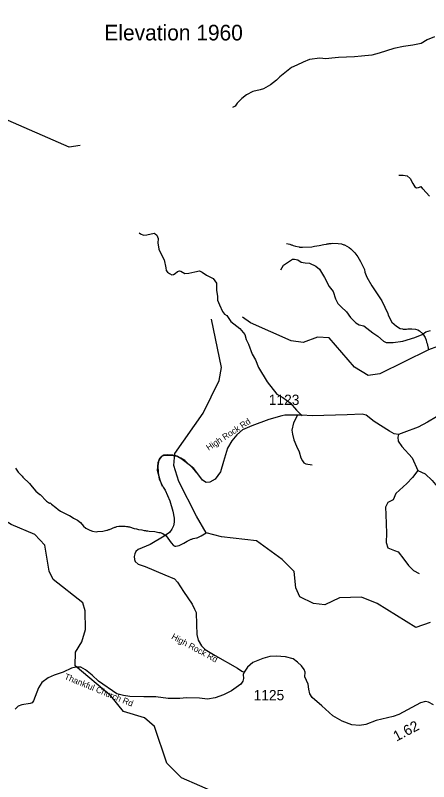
# Model space of a CAD drawing. Extents: x 1248224 to 1454986, y 825081 to 985870.
# Drawn here: x 1313854 to 1318874, y 844031 to 853349 of the extents above; entities that cross this region are included whole.
import ezdxf

# ---------------------------------------------------------------- set-up
doc = ezdxf.new("R2010")
doc.units = 0
for name, color, linetype in [('Exist Geographical Mountain Summit Elevation Number Label', 7, 'Continuous'), ('Exist Hydrographic Creek Single Shore', 7, 'Continuous'), ('Exist Hydrographic Misc Water Feature', 7, 'Continuous'), ('Exist Road Non-System Type 51', 7, 'Continuous'), ('Exist Road Secondary Mileage Hundredths English Label', 7, 'Continuous'), ('Exist Road Secondary Type 41 Attributed', 7, 'Continuous'), ('Exist Road Secondary Type 51 Attributed', 7, 'Continuous'), ('Exist Road Secondary Type 51 Label', 7, 'Continuous'), ('Exist Road Secondary Type 51 Number Label', 7, 'Continuous')]:
    doc.layers.add(name, color=color, linetype=linetype)

msp = doc.modelspace()

# ---------------------------------------------------------------- linework, layer by layer
at = {"layer": 'Exist Hydrographic Creek Single Shore'}
for points in [[(1315778.2, 847877.4), (1315789.9, 848021.8), (1316134.9, 848513.9), (1316327.9, 848910.4), (1316356.9, 849067.5), (1316236.9, 849654.2)], [(1318894, 845966.9), (1318717.9, 845904.7), (1318249, 846196.5), (1318058.9, 846275.8), (1317791.9, 846268), (1317615, 846179.7), (1317474, 846198.9), (1317308.9, 846277.7), (1317260.9, 846387), (1317240.9, 846587.7), (1317093.9, 846731.7), (1316783, 846958), (1316358.9, 847009.2), (1316173.4, 847057.2), (1316055.8, 847258.2), (1315840.9, 847679.4), (1315777.9, 847874.3), (1315778.2, 847877.4)]]:
    msp.add_lwpolyline(points, dxfattribs=at)
at = {"layer": 'Exist Hydrographic Misc Water Feature'}
for points in [[(1314642.8, 851767.5), (1314508.8, 851747.2), (1313700.7, 852098.3), (1313521.8, 852295.6), (1313311.7, 852624.8), (1313193.7, 852886.5), (1313162.8, 853011.8), (1313057.8, 853138.7), (1312917.7, 853210.5), (1312750.7, 853213.8), (1312574.8, 853158.2), (1312391.8, 853188.1), (1312265.8, 853174.3), (1312072.7, 853106), (1311491.7, 853226), (1311190.7, 853199.2), (1310777.7, 853351.9)], [(1317148.3, 850573.2), (1317188.1, 850566.3), (1317203.9, 850557.9), (1317211.9, 850557.7), (1317227.8, 850549.4), (1317255.6, 850540.7), (1317299.4, 850535.7), (1317307.3, 850531.5), (1317343.3, 850528.7), (1317455.5, 850536), (1317487.6, 850543.3), (1317543.8, 850549.9), (1317600.1, 850564.7), (1317632.2, 850567.9), (1317640.2, 850571.7), (1317656.2, 850571.3), (1317664.3, 850575.1), (1317688.3, 850574.5), (1317704.4, 850578.2), (1317774.4, 850576.5), (1317816.3, 850569.6), (1317844, 850558.9), (1317851.9, 850558.8), (1317907.2, 850525.4), (1317928.8, 850508.9), (1317975.8, 850459.9), (1318012.7, 850411), (1318047.4, 850354.2), (1318093.2, 850257.1), (1318100.5, 850225), (1318123.1, 850164.4), (1318184.7, 850059), (1318304.6, 849876.2), (1318377.1, 849722.6), (1318382.7, 849704.5), (1318428.8, 849617.4), (1318481.7, 849568.2), (1318529, 849543), (1318557, 849538.4), (1318564.9, 849534.2), (1318604.9, 849533.2), (1318621, 849536.9), (1318669, 849537.8), (1318714.9, 849534.7), (1318740.7, 849526.1), (1318762.5, 849513.6), (1318801.6, 849476.6), (1318830.6, 849432), (1318845.8, 849399.7), (1318849.3, 849375.6), (1318856.9, 849359.4), (1318872.8, 849282.2)], [(1319089.9, 849363.9), (1318872.8, 849282.2), (1318280.9, 848989.5), (1318138.9, 848969.3), (1317973.9, 849071.1), (1317665.9, 849428.6), (1317523.9, 849434.7), (1317347.9, 849369.3), (1317205.9, 849391.9), (1316710.9, 849611.9), (1316612.9, 849679.5)], [(1313854.5, 847841.3), (1313889.5, 847794.5), (1313936.3, 847745.4), (1313944.1, 847733.2), (1314024.4, 847657.3), (1314057.4, 847614.6), (1314104.4, 847565.5), (1314151.4, 847524.4), (1314157.4, 847522.2), (1314233.6, 847442.5), (1314268.9, 847415.7), (1314275.1, 847423.5), (1314292.7, 847405.1), (1314345.8, 847365.8), (1314375.2, 847339.2), (1314402.8, 847320.5), (1314497.7, 847270.3), (1314513.5, 847265.9), (1314545.2, 847249.2), (1314560.9, 847236.9), (1314608.3, 847209.7), (1314643.7, 847180.9), (1314682.7, 847138), (1314710.1, 847113.4), (1314757.6, 847088.3), (1314789.2, 847075.5), (1314837.2, 847070.4), (1314853.2, 847074), (1314917.3, 847076.5), (1314949.5, 847083.7), (1314965.7, 847091.4), (1314973.7, 847091.2), (1314989.9, 847098.8), (1314997.9, 847098.6), (1315062.5, 847125.1), (1315070.5, 847124.9), (1315086.6, 847132.5), (1315110.8, 847138), (1315188.8, 847138.1), (1315202.6, 847133.8), (1315218.6, 847133.4), (1315226.5, 847129.3), (1315242.5, 847128.9), (1315298.2, 847111.6), (1315326.1, 847106.9), (1315349.9, 847098.4), (1315389.7, 847093.4), (1315417.5, 847084.8), (1315433.5, 847084.4), (1315441.4, 847080.2), (1315463.5, 847079.7), (1315477.4, 847075.4), (1315549.3, 847073.7), (1315597, 847060.6), (1315611, 847060.3), (1315644.8, 847049.4), (1315686, 847018.5), (1315746.2, 846935.1), (1315773.5, 846902.5), (1315789.3, 846894.1), (1315805.3, 846893.7), (1315845.5, 846902.8), (1315902.1, 846929.4), (1315942.7, 846956.5), (1315991.3, 846979.4), (1315999.3, 846979.2), (1316015.4, 846986.8), (1316055.6, 846997.8), (1316063.6, 846997.7), (1316112.1, 847020.5), (1316173.4, 847057.2)], [(1316318.9, 843881.5), (1315872.9, 844077.5), (1315693.9, 844255.2), (1315546, 844701.3), (1315424, 844805.5), (1315166.9, 844886.2), (1315013, 845073.1), (1314578.9, 845439.6), (1314582.9, 845607), (1314660.9, 845730.1), (1314705.9, 845880.2), (1314702.9, 846106.8), (1314671.8, 846205.9), (1314311.9, 846488.9), (1314263.9, 846591.7), (1314212.8, 846907.8), (1314090.8, 847038.3), (1313801.9, 847159), (1313629.9, 847264.2)]]:
    msp.add_lwpolyline(points, dxfattribs=at)
at = {"layer": 'Exist Road Non-System Type 51'}
for points in [[(1318946.2, 853087.4), (1318855, 853052.5), (1318782.5, 853006.8), (1318683.2, 852988), (1318567.8, 852971.9), (1318452.4, 852947.7), (1318272.5, 852891.3), (1318184, 852864.5), (1318057.8, 852851.1), (1317971.9, 852845.7), (1317778.7, 852837.6), (1317698.1, 852826.9), (1317625.7, 852821.5), (1317550.5, 852829.6), (1317427, 852813.4), (1317351.9, 852778.5), (1317274.1, 852743.6), (1317206.9, 852716.7), (1317166.7, 852684.5), (1317064.7, 852601.2), (1317027.1, 852561), (1316954.6, 852504.5), (1316866.1, 852456.2), (1316825.8, 852445.5), (1316737.2, 852424), (1316662.1, 852381), (1316605.7, 852338), (1316546.7, 852281.6), (1316522.5, 852244), (1316490.3, 852230.6)], [(1318513.2, 851404), (1318564.9, 851404), (1318611.4, 851396.2), (1318647.6, 851365.2), (1318683.7, 851303.1), (1318704.4, 851264.4), (1318725.1, 851251.4), (1318750.9, 851254), (1318781.9, 851266.9)], [(1318885, 851149.1), (1318802.4, 851239.6), (1318781.9, 851266.9)], [(1315358.7, 850703.3), (1315374.5, 850691), (1315410.2, 850678.3), (1315450.3, 850679.4), (1315538.8, 850701.7), (1315552.6, 850693.4), (1315572.3, 850677), (1315587.5, 850634.7), (1315586.4, 850580.7), (1315591.5, 850536.5), (1315594.9, 850506.4), (1315625.7, 850445.8), (1315660.3, 850377.1), (1315680.4, 850280.6), (1315687.8, 850248.4), (1315701.3, 850226.1), (1315725.1, 850211.7), (1315754.7, 850193.1), (1315774.8, 850196.7), (1315795, 850208.3), (1315821.6, 850233.7), (1315849.8, 850243.2), (1315865.7, 850236.9), (1315913.1, 850209.9), (1315959.2, 850213), (1316033.6, 850231.5), (1316091.9, 850242.3), (1316123.6, 850227.7), (1316176.9, 850190.6), (1316256.1, 850149), (1316299, 850094.1), (1316297.2, 850006.8), (1316309.6, 849930), (1316309.6, 849887.4), (1316333.2, 849828.6), (1316370.2, 849746.8), (1316393.8, 849717.3), (1316424.2, 849697.7), (1316471.4, 849625.7), (1316579.3, 849540.7), (1316640, 849468.7), (1316656.8, 849406.5), (1316686.3, 849349.9), (1316730.9, 849228.3), (1316771.5, 849159.5), (1316808.5, 849066.3), (1316912.5, 848892), (1317031.6, 848743.3), (1317101.9, 848703.2), (1317192.4, 848639.3), (1317270.4, 848549.4), (1317337.9, 848480.7)], [(1317077.2, 850253.8), (1317110.6, 850312.9), (1317218.4, 850384.8), (1317244, 850384.8), (1317285.1, 850374.5), (1317326.1, 850348.8), (1317372.3, 850338.5), (1317428.8, 850336), (1317505.7, 850300), (1317546.8, 850261.5), (1317608.4, 850161.4), (1317667.4, 850053.5), (1317713.6, 849991.9), (1317741.8, 849902), (1317772.6, 849845.5), (1317811.1, 849804.5), (1317875.2, 849745.4), (1317926.5, 849673.5), (1317989.8, 849608.5), (1318030.9, 849585.3), (1318087.3, 849572.5), (1318195.1, 849490.3), (1318256.7, 849449.3), (1318326, 849387.6), (1318356.8, 849372.2), (1318441.4, 849372.2), (1318559.5, 849387.6), (1318705.7, 849433.9), (1318795.5, 849469.8), (1318839.1, 849500.6), (1318898.2, 849518.6)], [(1317277.2, 848480.7), (1317233.3, 848395.7), (1317213.1, 848307.3), (1317219.9, 848258.3), (1317236.7, 848189.6), (1317267.1, 848111), (1317300.8, 848042.3), (1317321, 847967.1), (1317341.2, 847934.4), (1317358.1, 847908.2), (1317381.7, 847895.1), (1317459.2, 847882)], [(1318506.2, 848251.5), (1318498.6, 848219.7), (1318505.5, 848171.9), (1318546.4, 848107), (1318672.7, 847967), (1318740.9, 847816.8)], [(1315642, 847620.3), (1315611.7, 847695.6), (1315581.3, 847816.6), (1315588.1, 847911.5), (1315608.3, 847963.8), (1315635.3, 847993.3), (1315669, 848003.1), (1315753.3, 848003.1), (1315817.3, 847990), (1315881.4, 847954), (1315965, 847889), (1316002.7, 847853.3), (1316055.7, 847788.3)], [(1318740.9, 847816.8), (1318679.5, 847728), (1318607.8, 847656.3), (1318474.8, 847533.3), (1318444, 847458.2), (1318379.2, 847424.1), (1318351.9, 847369.4), (1318355.3, 847280.7), (1318362.2, 847051.9), (1318358.7, 846939.2), (1318379.2, 846874.3), (1318457.7, 846843.6), (1318505.5, 846826.5), (1318573.7, 846737.7), (1318628.3, 846659.2), (1318689.7, 846597.7), (1318758, 846563.6)], [(1318740.9, 847816.8), (1318833, 847775.8), (1318914.9, 847693.8), (1318976.4, 847618.7), (1319007.1, 847598.2), (1319071.9, 847560.7), (1319228.9, 847475.3), (1319310.7, 847437.7), (1319338, 847420.7), (1319358.5, 847321.6), (1319385.8, 847270.4), (1319440.4, 847198.7), (1319474.5, 847130.4), (1319525.7, 847079.2), (1319675.9, 847000.7), (1319819.2, 846949.4), (1319924.9, 846922.1), (1320030.7, 846915.3), (1320122.9, 846939.2), (1320211.6, 846963.1), (1320334.4, 846959.7), (1320433.4, 846942.6), (1320535.7, 846932.4), (1320586.9, 846956.3)]]:
    msp.add_lwpolyline(points, dxfattribs=at)
at = {"layer": 'Exist Road Secondary Type 41 Attributed'}
msp.add_lwpolyline([(1316634.5, 845362.3), (1316621.4, 845333.6), (1316624.8, 845284.5), (1316618.1, 845251.8), (1316591.1, 845215.8), (1316478.1, 845137.3), (1316383.7, 845088.2), (1316282.6, 845052.2), (1316188.2, 845035.9), (1316090.4, 845045.7), (1315932, 845049), (1315853.2, 845043.9), (1315711.1, 845042.6), (1315560.8, 845062.5), (1315444.8, 845062), (1315412.7, 845063)], dxfattribs=at)
at = {"layer": 'Exist Road Secondary Type 51 Attributed'}
for points in [[(1318970, 848467.9), (1318859.5, 848403), (1318746.5, 848342.9), (1318571.1, 848278), (1318506.2, 848251.5), (1318455.8, 848261.1), (1318398.1, 848292.4), (1318210.6, 848412.6), (1318114.5, 848487.2), (1318066.5, 848499.2), (1317883.8, 848492), (1317458.5, 848480), (1317332.8, 848487.1), (1317222.3, 848489.5), (1317128.6, 848487.1), (1317092.5, 848479.9), (1316933.9, 848434.2), (1316724.9, 848357.3), (1316611.9, 848309.2), (1316542.2, 848246.6), (1316484.5, 848176.9), (1316431.7, 848085.5), (1316383.6, 847924.4), (1316345.2, 847799.3), (1316280.3, 847707.9), (1316215.4, 847671.8), (1316172.1, 847669.4), (1316126.5, 847695.9), (1316071.2, 847772.9), (1316023.2, 847837.8), (1315963.8, 847885)], [(1315963.8, 847885), (1315913.3, 847935.6), (1315862.8, 847966.6), (1315821.4, 847987.3), (1315766.3, 847999.9), (1315706.6, 848003.4), (1315659.5, 848001.1), (1315623.9, 847982.7), (1315603.3, 847952.8), (1315591.8, 847922.9), (1315584.9, 847870.1), (1315588.4, 847791.9), (1315602.1, 847711.5), (1315649.2, 847613.8), (1315672.4, 847577.8), (1315729.8, 847444.5), (1315766.5, 847321.5), (1315783.7, 847234.8), (1315783.7, 847186.5), (1315773.4, 847140.6), (1315755, 847102.7), (1315725.2, 847061.3), (1315659.7, 847016.5), (1315493.2, 846916.5), (1315345.5, 846852.7), (1315317.9, 846828.6), (1315305.3, 846801), (1315296.1, 846770), (1315300.7, 846732), (1315311.1, 846707.9), (1315346.6, 846676.9), (1315431.6, 846648.2), (1315671.6, 846545.9), (1315787.1, 846498.2), (1315825, 846459.1), (1315897.4, 846343.1), (1316000.6, 846188.4), (1316031.6, 846129.8), (1316048.8, 846087.2), (1316053.4, 845941), (1316058, 845822.6), (1316075.2, 845750.2), (1316116.6, 845684.8), (1316161.3, 845639.9), (1316279.6, 845566.4), (1316551.3, 845413.3), (1316603, 845375.4), (1316634.5, 845362.3)], [(1318932.5, 844965.7), (1318873, 844997), (1318837.3, 845004.4), (1318773.4, 844988), (1318512.5, 844849.7), (1318441.1, 844822.9), (1318235.3, 844776.5), (1318110.4, 844724.5), (1318036.1, 844714), (1317942.4, 844721.5), (1317824.9, 844766.1), (1317708.9, 844830.1), (1317578, 844952.2), (1317459, 845056.4), (1317432.3, 845099.5), (1317420.4, 845154.6), (1317409.3, 845214.9), (1317372.1, 845305.7), (1317373.6, 845362.3), (1317360.2, 845393.5), (1317329, 845438.2), (1317281.4, 845484.3), (1317227.8, 845526), (1317137.1, 845548.3), (1317021.1, 845557.3), (1316945.3, 845554.3), (1316860.5, 845527.5), (1316740.1, 845478.4), (1316674.6, 845424.8), (1316634.5, 845362.3)], [(1315412.7, 845063), (1315246.5, 845067.7), (1315166.6, 845078.4), (1315088.3, 845099.6), (1314863.2, 845255.1), (1314785.7, 845327), (1314708.1, 845392.5), (1314647.4, 845421.9), (1314590.1, 845425.2), (1314536.2, 845412.1), (1314436.7, 845363), (1314325.4, 845327), (1314251.3, 845294.3), (1314177.1, 845235.4), (1314133.3, 845173.3), (1314096.2, 845065.3), (1314076, 845013), (1314056.4, 844991.6), (1314032.1, 844980.3), (1313931, 844967.2), (1313887.2, 844947.5), (1313853.4, 844914.8)]]:
    msp.add_lwpolyline(points, dxfattribs=at)

# ---------------------------------------------------------------- texts
at = {"layer": 'Exist Geographical Mountain Summit Elevation Number Label'}
msp.add_text('Elevation 1960', height=190, dxfattribs=at).set_placement((1314936.1, 853044.1))
at = {"layer": 'Exist Road Secondary Mileage Hundredths English Label'}
msp.add_text('1.62', height=125, rotation=27.93484, dxfattribs=at).set_placement((1318484.4, 844517.7))
at = {"layer": 'Exist Road Secondary Type 51 Label'}
for s, rotation, p in [('High Rock Rd', 33.29074, (1316202.2, 848053.2)), ('High Rock Rd', 331.52217, (1315742.8, 845772.3)), ('Thankful Church Rd', 337.60712, (1314442.6, 845281.2))]:
    msp.add_text(s, height=75, rotation=rotation, dxfattribs=at).set_placement(p)
at = {"layer": 'Exist Road Secondary Type 51 Number Label'}
for s, p in [('1123', (1316932.5, 848612.3)), ('1125', (1316748, 845020.9))]:
    msp.add_text(s, height=125, dxfattribs=at).set_placement(p)

doc.saveas('drawing.dxf')
